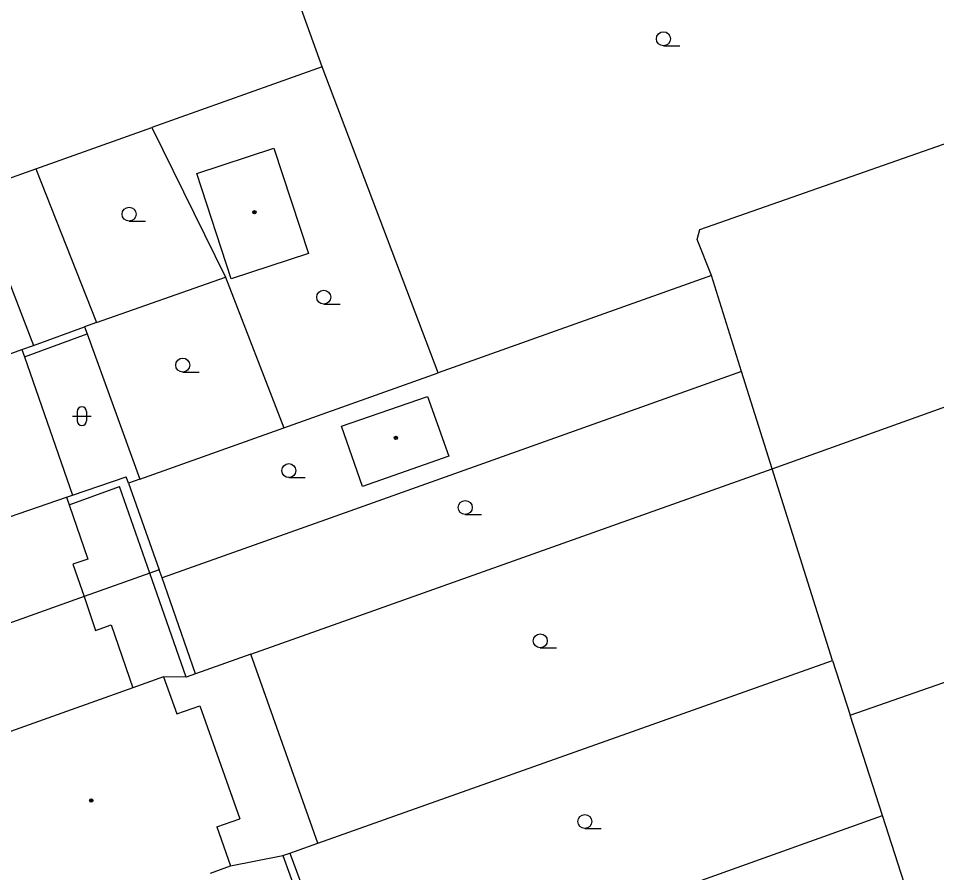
# Model space of a CAD drawing. Extents: x -596229 to -595156, y -1161237 to -1159376.
# Drawn here: x -595969.96 to -595920.66, y -1160841.16 to -1160795.27 of the extents above; entities that cross this region are included whole.
import ezdxf

# ---------------------------------------------------------------- set-up
doc = ezdxf.new("R2010")
doc.units = 0
for name, color, linetype in [('DOP - budovy nerozlisene - VP', 7, 'Continuous'), ('DOP - kresba z DSPS bez souradnic', 7, 'Continuous'), ('DOP - ploty', 7, 'Continuous'), ('DOP - rozhrani ploch obecne', 7, 'Continuous'), ('Level 36', 7, 'Continuous'), ('Level 39', 7, 'Continuous'), ('TM - budovy zdene_ betonove - VP', 7, 'Continuous')]:
    doc.layers.add(name, color=color, linetype=linetype)

msp = doc.modelspace()

# ---------------------------------------------------------------- linework, layer by layer
at = {"layer": 'DOP - budovy nerozlisene - VP'}
for points in [[(-595960.39, -1160803.6), (-595956.24, -1160802.24)], [(-595956.24, -1160802.24), (-595954.39, -1160807.89)], [(-595958.54, -1160809.25), (-595960.39, -1160803.6)], [(-595954.39, -1160807.89), (-595958.54, -1160809.25)], [(-595952.62, -1160817.18), (-595947.99, -1160815.57)], [(-595947.99, -1160815.57), (-595946.86, -1160818.79)], [(-595951.49, -1160820.41), (-595952.62, -1160817.18)], [(-595946.86, -1160818.79), (-595951.49, -1160820.41)]]:
    msp.add_lwpolyline(points, dxfattribs=at)
at = {"layer": 'DOP - kresba z DSPS bez souradnic'}
for points in [[(-595969.64, -1160813.44), (-595966.27, -1160812.22)], [(-595967.24, -1160821.4), (-595964.54, -1160820.42)], [(-595962.91, -1160825.06), (-595964.54, -1160820.42)], [(-595960.95, -1160830.65), (-595962.91, -1160825.06)], [(-595955.77, -1160840.24), (-595952.76, -1160848.54)]]:
    msp.add_lwpolyline(points, dxfattribs=at)
at = {"layer": 'DOP - ploty'}
for points in [[(-595953.65, -1160797.87), (-595955.34, -1160793.17)], [(-595947.42, -1160814.3), (-595953.65, -1160797.87)], [(-595969.02, -1160803.34), (-595962.8, -1160801.13)], [(-595962.8, -1160801.13), (-595958.84, -1160809.17)], [(-595972.36, -1160804.53), (-595969.02, -1160803.34)], [(-595958.84, -1160809.17), (-595955.72, -1160817.26)], [(-595932.75, -1160809.07), (-595947.42, -1160814.3)], [(-595955.72, -1160817.26), (-595947.42, -1160814.3)]]:
    msp.add_lwpolyline(points, dxfattribs=at)
at = {"layer": 'DOP - rozhrani ploch obecne'}
for points in [[(-595953.65, -1160797.87), (-595962.8, -1160801.13)], [(-595933.37, -1160806.61), (-595914.68, -1160800.06)], [(-595969.02, -1160803.34), (-595965.77, -1160811.61)], [(-595933.51, -1160807.14), (-595933.37, -1160806.61)], [(-595932.75, -1160809.07), (-595933.51, -1160807.14)], [(-595965.77, -1160811.61), (-595958.84, -1160809.17)], [(-595931.13, -1160814.23), (-595932.75, -1160809.07)], [(-595965.77, -1160811.61), (-595966.41, -1160811.83)], [(-595929.49, -1160819.47), (-595906.75, -1160811.3)], [(-595969.15, -1160812.84), (-595966.41, -1160811.83)], [(-595966.41, -1160811.83), (-595966.27, -1160812.22)], [(-595966.27, -1160812.22), (-595963.45, -1160820.02)], [(-595931.13, -1160814.23), (-595953.47, -1160822.2), (-595962.25, -1160825.32)], [(-595929.49, -1160819.47), (-595931.13, -1160814.23)], [(-595963.45, -1160820.02), (-595955.72, -1160817.26)], [(-595957.49, -1160829.42), (-595951.68, -1160827.36), (-595929.49, -1160819.47)], [(-595926.26, -1160829.76), (-595929.49, -1160819.47)], [(-595967.06, -1160820.88), (-595964.18, -1160819.89)], [(-595964.06, -1160820.24), (-595964.18, -1160819.89)], [(-595963.45, -1160820.02), (-595964.06, -1160820.24)], [(-595964.06, -1160820.24), (-595962.4, -1160824.88)], [(-595962.91, -1160825.06), (-595966.44, -1160826.32)], [(-595962.4, -1160824.88), (-595962.91, -1160825.06)], [(-595962.25, -1160825.32), (-595962.4, -1160824.88)], [(-595960.46, -1160830.48), (-595962.25, -1160825.32)], [(-595925.3, -1160832.7), (-595906.01, -1160825.96)], [(-595957.49, -1160829.42), (-595960.46, -1160830.48)], [(-595953.88, -1160839.58), (-595957.49, -1160829.42)], [(-595953.88, -1160839.58), (-595926.26, -1160829.76)], [(-595926.26, -1160829.76), (-595925.3, -1160832.7)], [(-595960.46, -1160830.48), (-595960.95, -1160830.65)], [(-595960.95, -1160830.65), (-595962.17, -1160830.63)], [(-595923.57, -1160838.08), (-595925.3, -1160832.7)], [(-595952.32, -1160848.38), (-595923.57, -1160838.08)], [(-595921.06, -1160845.88), (-595923.57, -1160838.08)], [(-595955.39, -1160840.11), (-595953.88, -1160839.58)], [(-595958.57, -1160840.79), (-595955.77, -1160840.24)], [(-595955.77, -1160840.24), (-595955.39, -1160840.11)], [(-595955.39, -1160840.11), (-595952.32, -1160848.38)]]:
    msp.add_lwpolyline(points, dxfattribs=at)
at = {"layer": 'Level 36'}
for p, q in [((-595935.33, -1160796.735), (-595934.455, -1160796.735)), ((-595964.02, -1160806.155), (-595963.145, -1160806.155)), ((-595953.57, -1160810.615), (-595952.695, -1160810.615)), ((-595961.14, -1160814.265), (-595960.265, -1160814.265)), ((-595967.056, -1160816.636), (-595966.056, -1160816.636)), ((-595966.806, -1160816.386), (-595966.806, -1160816.886)), ((-595966.306, -1160816.386), (-595966.306, -1160816.886)), ((-595955.44, -1160819.935), (-595954.565, -1160819.935)), ((-595945.97, -1160821.915), (-595945.095, -1160821.915)), ((-595941.94, -1160829.075), (-595941.065, -1160829.075)), ((-595939.55, -1160838.785), (-595938.675, -1160838.785))]:
    msp.add_line(p, q, dxfattribs=at)
for centre in [(-595935.33, -1160796.36), (-595964.02, -1160805.78), (-595953.57, -1160810.24), (-595961.14, -1160813.89), (-595955.44, -1160819.56), (-595945.97, -1160821.54), (-595941.94, -1160828.7), (-595939.55, -1160838.41)]:
    msp.add_circle(centre, 0.375, dxfattribs=at)
for centre, start, end in [((-595966.556, -1160816.386), 0, 180), ((-595966.556, -1160816.886), 180, 0)]:
    msp.add_arc(centre, 0.25, start, end, dxfattribs=at)
at = {"layer": 'Level 39'}
for centre, radius in [((-595957.29, -1160805.68), 0.09), ((-595957.29, -1160805.68), 0.0398), ((-595949.69, -1160817.8), 0.09), ((-595949.69, -1160817.8), 0.0398), ((-595966.05, -1160837.28), 0.09), ((-595966.05, -1160837.28), 0.0398)]:
    msp.add_circle(centre, radius, dxfattribs=at)
at = {"layer": 'TM - budovy zdene_ betonove - VP'}
for points in [[(-595972.36, -1160804.53), (-595969.15, -1160812.84)], [(-595981.27, -1160817.24), (-595969.77, -1160813.06)], [(-595969.77, -1160813.06), (-595969.15, -1160812.84)], [(-595969.77, -1160813.06), (-595969.64, -1160813.44)], [(-595969.64, -1160813.44), (-595967.06, -1160820.88)], [(-595978.6, -1160824.85), (-595967.38, -1160820.99)], [(-595967.38, -1160820.99), (-595967.06, -1160820.88)], [(-595967.38, -1160820.99), (-595967.24, -1160821.4)], [(-595967.24, -1160821.4), (-595966.23, -1160824.31)], [(-595966.23, -1160824.31), (-595967.04, -1160824.59)], [(-595967.04, -1160824.59), (-595966.44, -1160826.32)], [(-595966.44, -1160826.32), (-595976.79, -1160830.02)], [(-595966.44, -1160826.32), (-595965.82, -1160828.14)], [(-595965.82, -1160828.14), (-595964.99, -1160827.85)], [(-595964.99, -1160827.85), (-595963.82, -1160831.22)], [(-595962.17, -1160830.63), (-595963.82, -1160831.22)], [(-595962.17, -1160830.63), (-595961.46, -1160832.63)], [(-595963.82, -1160831.22), (-595974.97, -1160835.2)], [(-595961.46, -1160832.63), (-595960.23, -1160832.19)], [(-595960.23, -1160832.19), (-595958.08, -1160838.26)], [(-595959.31, -1160838.69), (-595958.08, -1160838.26)], [(-595959.31, -1160838.69), (-595958.57, -1160840.79)], [(-595959.65, -1160841.19), (-595958.57, -1160840.79)]]:
    msp.add_lwpolyline(points, dxfattribs=at)

doc.saveas('drawing.dxf')
